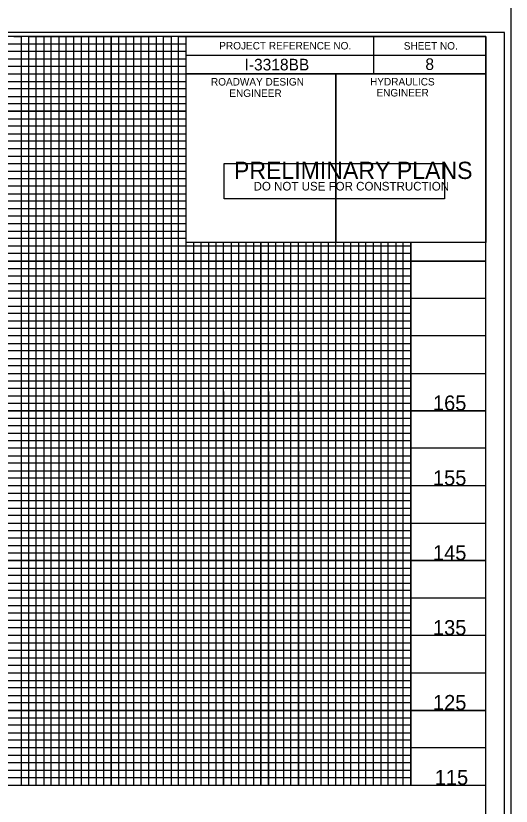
# Model space of a CAD drawing. Extents: x 573468 to 580768, y -57414 to -51768.
# Drawn here: x 580032 to 580362, y -53553 to -53025 of the extents above; entities that cross this region are included whole.
import ezdxf

# ---------------------------------------------------------------- set-up
doc = ezdxf.new("R2010")
doc.units = 0
for name, color, linetype in [('Exist Vertical Profile Vertical Axis Label', 7, 'Continuous'), ('Sheet Data Field CELL', 7, 'Continuous'), ('Sheet DOT Grid CELL', 7, 'Continuous'), ('Sheet Layout Profile Border Port 1', 7, 'Continuous'), ('Sheet Plot Border Inside CELL', 7, 'Continuous'), ('Sheet Plot Border Outside CELL', 7, 'Continuous'), ('Sheet Profile CELL', 7, 'Continuous'), ('Sheet Profile Grid Major CELL', 7, 'Continuous'), ('Sheet Profile Grid Middle CELL', 7, 'Continuous'), ('Sheet Profile Grid Minor CELL', 7, 'Continuous'), ('Sheet Sticker Preliminary CELL', 7, 'Continuous')]:
    doc.layers.add(name, color=color, linetype=linetype)

msp = doc.modelspace()

# ---------------------------------------------------------------- linework, layer by layer
at = {"layer": 'Sheet DOT Grid CELL'}
for p, q in [((580045.21, -53538.55), (580045.21, -53038.55)), ((580095.21, -53538.55), (580095.21, -53038.55)), ((580145.16, -53088.55), (578845.21, -53088.55)), ((580145.16, -53138.55), (578845.21, -53138.55)), ((580145.21, -53538.55), (580145.21, -53176.1)), ((580195.21, -53538.55), (580195.21, -53176.1)), ((580245.21, -53538.55), (580245.21, -53176.1)), ((580295.21, -53538.55), (580295.21, -53176.1)), ((580345.21, -53188.55), (578845.21, -53188.55)), ((580345.21, -53238.55), (578845.21, -53238.55)), ((580345.21, -53288.55), (578845.21, -53288.55)), ((580345.21, -53338.55), (578845.21, -53338.55)), ((580345.21, -53388.55), (578845.21, -53388.55)), ((580345.21, -53438.55), (578845.21, -53438.55)), ((580345.21, -53488.55), (578845.21, -53488.55))]:
    msp.add_line(p, q, dxfattribs=at)
at = {"layer": 'Sheet Layout Profile Border Port 1'}
msp.add_lwpolyline([(578895.21, -53038.55), (578895.21, -53538.55), (580295.21, -53538.55), (580295.21, -53176.1), (580145.16, -53176.1), (580145.16, -53038.55)], close=True, dxfattribs=at)
at = {"layer": 'Sheet Plot Border Inside CELL'}
msp.add_lwpolyline([(578691.21, -54091.1), (580357.71, -54091.1), (580357.71, -53036), (578691.21, -53036)], close=True, dxfattribs=at)
at = {"layer": 'Sheet Plot Border Outside CELL'}
msp.add_lwpolyline([(578678.21, -54113.55), (580362.21, -54113.55), (580362.21, -53013.55), (578678.21, -53013.55)], close=True, dxfattribs=at)
at = {"layer": 'Sheet Profile CELL'}
for p, q in [((580270.21, -53038.6), (580270.21, -53063.6)), ((580145.16, -53051.1), (580345.21, -53051.1)), ((580245.21, -53063.6), (580245.21, -53176.05)), ((578845.21, -53538.55), (580345.21, -53538.55))]:
    msp.add_line(p, q, dxfattribs=at)
for points in [[(580345.21, -53038.55), (578845.21, -53038.55), (578845.21, -54088.55), (580345.21, -54088.55)], [(580145.16, -53038.55), (580345.21, -53038.55), (580345.21, -53063.6), (580145.16, -53063.6)], [(580145.16, -53063.6), (580245.21, -53063.6), (580245.21, -53176.1), (580145.16, -53176.1)], [(580245.21, -53063.6), (580345.21, -53063.6), (580345.21, -53176.1), (580245.21, -53176.1)]]:
    msp.add_lwpolyline(points, close=True, dxfattribs=at)
at = {"layer": 'Sheet Profile Grid Major CELL'}
for points in [[(579995.21, -53538.55), (580045.21, -53538.55), (580045.21, -53038.55), (580095.21, -53038.55), (580095.21, -53538.55), (580145.21, -53538.55), (580145.21, -53038.55), (580171.51, -53038.55)], [(578845.21, -53088.55), (580145.21, -53088.55)], [(580145.21, -53138.55), (578845.21, -53138.55), (578845.21, -53188.55), (580345.21, -53188.55)], [(580195.21, -53176.1), (580195.21, -53538.55), (580245.21, -53538.55), (580245.21, -53538.55), (580245.21, -53176.1)], [(580295.21, -53176.1), (580295.21, -53538.55), (580345.21, -53538.55), (580345.21, -53188.55)], [(580345.21, -53238.55), (578845.21, -53238.55), (578845.21, -53288.55), (580345.21, -53288.55)], [(580345.21, -53338.55), (578845.21, -53338.55), (578845.21, -53388.55), (580345.21, -53388.55)], [(580345.21, -53438.55), (578845.21, -53438.55), (578845.21, -53438.55), (578845.21, -53488.55), (580345.21, -53488.55)]]:
    msp.add_lwpolyline(points, dxfattribs=at)
at = {"layer": 'Sheet Profile Grid Middle CELL'}
msp.add_line((578845.21, -53063.55), (580145.16, -53063.55), dxfattribs=at)
for points in [[(580020.21, -53538.55), (580070.21, -53538.55), (580070.21, -53038.55), (580120.21, -53038.55), (580120.21, -53538.55), (580170.21, -53538.55), (580170.21, -53176.1)], [(580145.21, -53113.55), (578845.21, -53113.55), (578845.21, -53163.55), (580145.21, -53163.55)], [(580170.21, -53275.75), (580170.21, -53538.55), (580220.21, -53538.55), (580220.21, -53176.1)], [(580220.21, -53275.75), (580220.21, -53538.55), (580270.21, -53538.55), (580270.21, -53176.1)], [(580345.21, -53213.55), (578845.21, -53213.55), (578845.21, -53263.55), (580170.21, -53263.55)], [(580170.21, -53263.55), (580345.21, -53263.55)], [(580345.21, -53313.55), (578845.21, -53313.55), (578845.21, -53363.55), (580345.21, -53363.55)], [(580345.21, -53413.55), (578845.21, -53413.55), (578845.21, -53463.55), (580345.21, -53463.55)], [(580345.21, -53513.55), (578845.21, -53513.55)]]:
    msp.add_lwpolyline(points, dxfattribs=at)
at = {"layer": 'Sheet Profile Grid Minor CELL'}
for p, q in [((578895.21, -53043.55), (580145.21, -53043.55)), ((580145.21, -53048.55), (578895.21, -53048.9)), ((578895.21, -53053.55), (580145.21, -53053.55)), ((580145.16, -53173.55), (578895.21, -53173.55)), ((580295.21, -53178.55), (578895.21, -53178.55)), ((580295.21, -53183.55), (578895.21, -53183.55)), ((578895.21, -53193.55), (580295.21, -53193.55)), ((580295.21, -53198.55), (578895.21, -53198.55)), ((578895.21, -53203.55), (580295.21, -53203.55)), ((580295.21, -53223.55), (578895.21, -53223.55)), ((578895.21, -53228.55), (580295.21, -53228.55)), ((580295.21, -53248.55), (578895.21, -53248.55)), ((578895.21, -53253.55), (580295.21, -53253.55)), ((580295.21, -53273.55), (578895.21, -53273.55)), ((578895.21, -53278.55), (580295.21, -53278.55)), ((580295.21, -53283.55), (578895.21, -53283.55)), ((578895.21, -53293.55), (580295.21, -53293.55)), ((580295.21, -53298.55), (578895.21, -53298.55)), ((578895.21, -53303.55), (580295.21, -53303.55)), ((580295.21, -53308.55), (578895.21, -53308.55)), ((578895.21, -53318.55), (580295.21, -53318.55)), ((580295.21, -53323.55), (578895.21, -53323.55)), ((578895.21, -53328.55), (580295.21, -53328.55)), ((580295.21, -53333.55), (578895.21, -53333.55)), ((578895.21, -53343.55), (580295.21, -53343.55)), ((580295.21, -53348.55), (578895.21, -53348.55)), ((578895.21, -53353.55), (580295.21, -53353.55)), ((580295.21, -53358.55), (578895.21, -53358.55)), ((578895.21, -53368.55), (580295.21, -53368.55)), ((580295.21, -53373.55), (578895.21, -53373.55)), ((578895.21, -53378.55), (580295.21, -53378.55)), ((580295.21, -53383.55), (578895.21, -53383.55)), ((578895.21, -53393.55), (580295.21, -53393.55)), ((580295.21, -53398.55), (578895.21, -53398.55)), ((578895.21, -53403.55), (580295.21, -53403.55)), ((580295.21, -53408.55), (578895.21, -53408.55)), ((578895.21, -53418.55), (580295.21, -53418.55)), ((580295.21, -53423.55), (578895.21, -53423.55)), ((580295.21, -53428.55), (578895.21, -53428.55)), ((580295.21, -53433.55), (578895.21, -53433.55)), ((578895.21, -53443.55), (580295.21, -53443.55)), ((580295.21, -53448.55), (578895.21, -53448.55)), ((578895.21, -53453.55), (580295.21, -53453.55)), ((580295.21, -53458.55), (578895.21, -53458.55)), ((578895.21, -53468.55), (580295.21, -53468.55)), ((580295.21, -53473.55), (578895.21, -53473.55)), ((578895.21, -53478.55), (580295.21, -53478.55)), ((580295.21, -53483.55), (578895.21, -53483.55)), ((578895.21, -53493.55), (580295.21, -53493.55)), ((580295.21, -53498.55), (578895.21, -53498.55)), ((578895.21, -53503.55), (580295.21, -53503.55)), ((580295.21, -53508.55), (578895.21, -53508.55)), ((578895.21, -53518.55), (580295.21, -53518.55)), ((580295.21, -53523.55), (578895.21, -53523.55)), ((578895.21, -53528.55), (580295.21, -53528.55))]:
    msp.add_line(p, q, dxfattribs=at)
for points in [[(580030.21, -53038.55), (580035.21, -53038.55), (580035.21, -53538.55)], [(580035.21, -53538.55), (580040.21, -53538.55), (580040.21, -53038.55), (580050.21, -53038.55), (580050.21, -53538.55), (580055.21, -53538.55), (580055.21, -53038.55), (580060.21, -53038.55), (580060.21, -53538.55), (580065.21, -53538.55), (580065.21, -53038.55), (580075.21, -53038.55), (580075.21, -53538.55), (580080.21, -53538.55), (580080.21, -53038.55), (580085.21, -53038.55), (580085.21, -53538.55), (580090.21, -53538.55), (580090.21, -53038.55), (580100.21, -53038.55), (580100.21, -53538.55), (580105.21, -53538.55), (580105.21, -53038.55), (580110.21, -53038.55), (580110.21, -53538.55), (580115.21, -53538.55), (580115.21, -53038.55), (580125.21, -53038.55), (580125.21, -53538.55), (580130.21, -53538.55), (580130.21, -53038.55), (580135.21, -53038.55), (580135.21, -53538.55), (580140.21, -53538.55), (580140.21, -53038.55), (580150.21, -53038.55)], [(580145.21, -53058.55), (578895.21, -53058.55), (578895.21, -53068.55), (580145.21, -53068.55)], [(580145.16, -53073.55), (578895.21, -53073.55), (578895.21, -53078.55), (580145.21, -53078.55)], [(580145.21, -53083.55), (578895.21, -53083.55), (578895.21, -53093.55), (580145.21, -53093.55)], [(580145.21, -53098.55), (578895.21, -53098.55), (578895.21, -53103.55), (580145.21, -53103.55)], [(580145.21, -53108.55), (578895.21, -53108.55), (578895.21, -53118.55), (580145.21, -53118.55)], [(580145.21, -53123.55), (578895.21, -53123.55), (578895.21, -53128.55), (580145.21, -53128.55)], [(580145.21, -53133.55), (578895.21, -53133.55), (578895.21, -53143.55), (580145.21, -53143.55)], [(580145.21, -53148.65), (578895.31, -53148.65), (578895.31, -53153.55), (580145.21, -53153.55)], [(580145.21, -53158.55), (578895.21, -53158.55), (578895.21, -53168.55), (580145.21, -53168.55)], [(580150.21, -53176.1), (580150.21, -53538.55), (580155.21, -53538.55), (580155.21, -53176.1)], [(580160.21, -53176.1), (580160.21, -53538.55), (580165.21, -53538.55), (580165.21, -53176.1)], [(580175.21, -53176.1), (580175.21, -53538.55), (580175.21, -53538.55), (580180.21, -53538.55), (580185.21, -53538.55), (580185.21, -53176.1)], [(580180.21, -53176.1), (580180.21, -53538.55)], [(580190.21, -53176.1), (580190.11, -53538.5), (580195.11, -53538.5), (580200.21, -53538.55), (580200.21, -53176.1)], [(580200.21, -53275.75), (580200.21, -53538.55), (580205.21, -53538.55), (580205.21, -53176.1)], [(580210.21, -53176.1), (580210.21, -53538.55), (580215.21, -53538.55), (580215.21, -53176.1)], [(580225.21, -53176.1), (580225.21, -53538.55), (580230.21, -53538.55), (580230.21, -53176.1)], [(580235.21, -53176.1), (580235.21, -53538.55), (580240.21, -53538.55), (580240.21, -53176.1)], [(580250.21, -53176.1), (580250.21, -53538.55), (580255.21, -53538.55), (580255.21, -53176.1)], [(580260.21, -53176.1), (580260.21, -53538.55), (580265.21, -53538.55), (580265.21, -53176.1)], [(580275.21, -53176.1), (580275.21, -53538.55), (580280.21, -53538.55), (580280.21, -53176.1)], [(580285.21, -53176.1), (580285.21, -53538.55), (580290.21, -53538.55), (580290.21, -53176.1)], [(580295.21, -53208.55), (578895.21, -53208.55), (578895.21, -53218.55), (580295.21, -53218.55)], [(580295.21, -53233.55), (578895.21, -53233.55), (578895.21, -53243.55), (580295.21, -53243.55)], [(580295.21, -53258.55), (578895.21, -53258.55), (578895.21, -53268.55), (580295.21, -53268.55)], [(580295.21, -53533.55), (578895.21, -53533.55)]]:
    msp.add_lwpolyline(points, dxfattribs=at)
at = {"layer": 'Sheet Sticker Preliminary CELL'}
msp.add_lwpolyline([(580170.66, -53146.88), (580170.66, -53123.38), (580317.66, -53123.38), (580317.66, -53146.88)], close=True, dxfattribs=at)

# ---------------------------------------------------------------- texts
at = {"layer": 'Exist Vertical Profile Vertical Axis Label'}
for s, p in [('165', (580310, -53288.3)), ('155', (580310, -53338.3)), ('145', (580310, -53388.3)), ('135', (580310, -53438.3)), ('125', (580310, -53488.3)), ('115', (580311.2, -53538.3))]:
    msp.add_text(s, height=10, dxfattribs=at).set_placement(p)
at = {"layer": 'Sheet Data Field CELL'}
for s, p in [('I-3318BB', (580184.23, -53061.24)), ('8', (580304.94, -53060.94))]:
    msp.add_text(s, height=7.75, dxfattribs=at).set_placement(p)
at = {"layer": 'Sheet Profile CELL'}
for s, height, p in [('PROJECT REFERENCE NO.', 5.0001, (580167.38, -53047.24)), ('SHEET NO.', 5, (580290.53, -53047.34)), ('ROADWAY DESIGN', 5.0001, (580161.83, -53071.34)), ('HYDRAULICS', 5, (580268.03, -53071.29)), ('ENGINEER', 5, (580174.08, -53078.94)), ('ENGINEER', 5, (580272.28, -53078.64))]:
    msp.add_text(s, height=height, dxfattribs=at).set_placement(p)
at = {"layer": 'Sheet Sticker Preliminary CELL'}
for s, height, p in [('PRELIMINARY PLANS', 11.52, (580177.16, -53133.73)), ('DO NOT USE FOR CONSTRUCTION', 5.76, (580190.26, -53141.43))]:
    msp.add_text(s, height=height, dxfattribs=at).set_placement(p)

doc.saveas('drawing.dxf')
